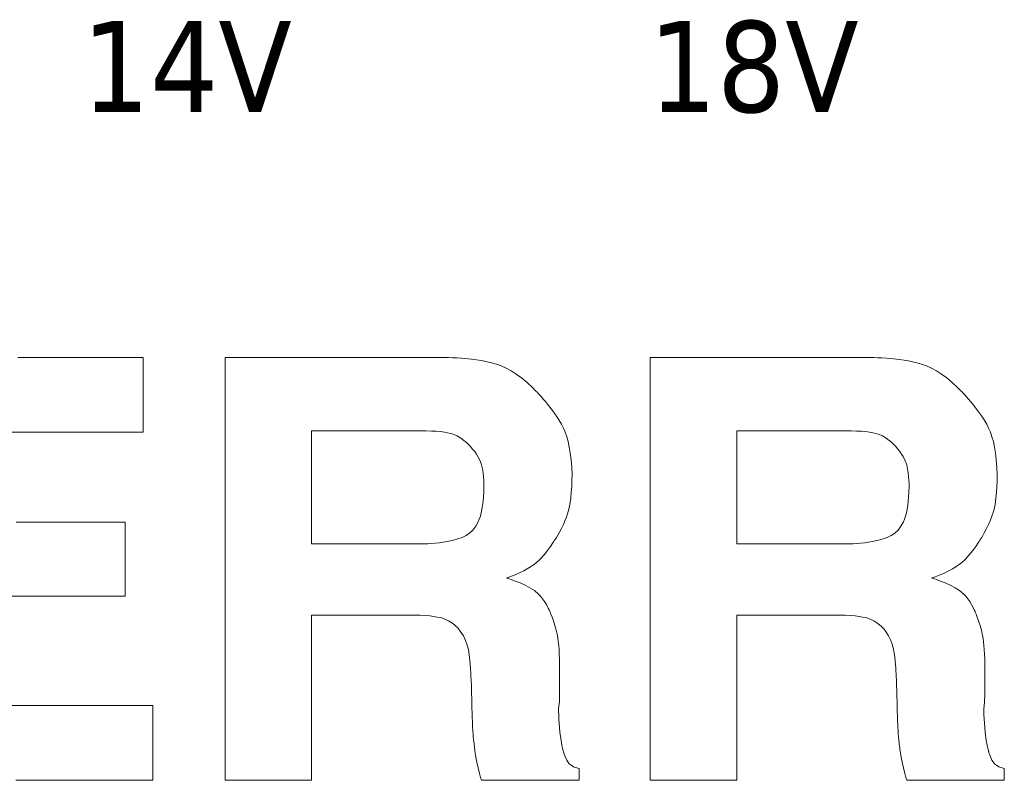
# Model space of a CAD drawing. Header units: millimetres. Extents: x 262469 to 275208, y -32539 to 9411.
# Tile 352 of 428: x 269118 to 269140, y -13241 to -13223. Entities that reach past the tile are written whole.
import ezdxf
from ezdxf.enums import TextEntityAlignment as Align

# ---------------------------------------------------------------- set-up
doc = ezdxf.new("R2010")
doc.units = ezdxf.units.MM
doc.header["$LTSCALE"] = 100
doc.layers.add('$ IE_TELETECHNIKA', color=5, linetype='Continuous', lineweight=30)
doc.styles.add('TAHOMA', font='tahoma.ttf', dxfattribs={"width": 0.85})

msp = doc.modelspace()

# ---------------------------------------------------------------- linework, layer by layer
at = {"layer": '$ IE_TELETECHNIKA', "color": 7, "linetype": 'Continuous', "lineweight": 5}
for points in [[(269117.84, -13230.943), (269118.493, -13230.943), (269118.807, -13230.943), (269119.108, -13230.943), (269119.392, -13230.943), (269119.658, -13230.943), (269119.901, -13230.943), (269120.013, -13230.943), (269120.118, -13230.943), (269120.215, -13230.943), (269120.305, -13230.943), (269120.387, -13230.943), (269120.46, -13230.943), (269120.525, -13230.943), (269120.579, -13230.943), (269120.625, -13230.943), (269120.66, -13230.943), (269120.684, -13230.943), (269120.697, -13230.943), (269120.7, -13230.943), (269120.7, -13230.944), (269120.7, -13230.956), (269120.7, -13230.972), (269120.7, -13230.996), (269120.7, -13231.032), (269120.7, -13231.082), (269120.7, -13231.146), (269120.7, -13231.229), (269120.7, -13231.331), (269120.7, -13231.454), (269120.7, -13231.595), (269120.7, -13231.749), (269120.7, -13232.066), (269120.7, -13232.217), (269120.7, -13232.355), (269120.7, -13232.474), (269120.7, -13232.523), (269120.7, -13232.566), (269120.7, -13232.6), (269120.7, -13232.626), (269120.7, -13232.642), (269120.7, -13232.647), (269120.699, -13232.647), (269120.691, -13232.647), (269120.671, -13232.647), (269120.632, -13232.647), (269120.604, -13232.647), (269120.568, -13232.647), (269120.524, -13232.647), (269120.472, -13232.647), (269120.41, -13232.647), (269120.338, -13232.647), (269120.254, -13232.647), (269120.159, -13232.647), (269120.051, -13232.647), (269119.93, -13232.647), (269119.794, -13232.647), (269119.644, -13232.647), (269119.477, -13232.647), (269119.295, -13232.647), (269119.096, -13232.647), (269118.885, -13232.647), (269118.663, -13232.647), (269118.434, -13232.647), (269117.959, -13232.647), (269117.48, -13232.647)], [(269117.8, -13234.701), (269118.677, -13234.701), (269118.89, -13234.701), (269119.095, -13234.701), (269119.292, -13234.701), (269119.477, -13234.701), (269119.648, -13234.701), (269119.804, -13234.701), (269119.941, -13234.701), (269120.059, -13234.701), (269120.154, -13234.701), (269120.193, -13234.701), (269120.225, -13234.701), (269120.25, -13234.701), (269120.269, -13234.701), (269120.28, -13234.701), (269120.284, -13234.701), (269120.284, -13234.703), (269120.284, -13234.71), (269120.284, -13234.723), (269120.284, -13234.744), (269120.284, -13234.776), (269120.284, -13234.82), (269120.284, -13234.879), (269120.284, -13234.955), (269120.284, -13235.049), (269120.284, -13235.164), (269120.284, -13235.299), (269120.284, -13235.448), (269120.284, -13235.605), (269120.284, -13235.916), (269120.284, -13236.058), (269120.284, -13236.183), (269120.284, -13236.236), (269120.284, -13236.283), (269120.284, -13236.323), (269120.284, -13236.354), (269120.284, -13236.377), (269120.284, -13236.389), (269120.284, -13236.392), (269120.279, -13236.392), (269120.265, -13236.392), (269120.236, -13236.392), (269120.185, -13236.392), (269120.15, -13236.392), (269120.107, -13236.392), (269120.056, -13236.392), (269119.996, -13236.392), (269119.927, -13236.392), (269119.847, -13236.392), (269119.755, -13236.392), (269119.652, -13236.392), (269119.536, -13236.392), (269119.407, -13236.392), (269119.264, -13236.392), (269119.106, -13236.392), (269118.933, -13236.392), (269118.747, -13236.392), (269118.549, -13236.392), (269118.343, -13236.392), (269117.912, -13236.392), (269117.471, -13236.392)], [(269117.695, -13238.888), (269117.935, -13238.888), (269118.43, -13238.888), (269118.929, -13238.888), (269119.174, -13238.888), (269119.412, -13238.888), (269119.642, -13238.888), (269119.861, -13238.888), (269120.066, -13238.888), (269120.254, -13238.888), (269120.424, -13238.888), (269120.573, -13238.888), (269120.698, -13238.888), (269120.751, -13238.888), (269120.797, -13238.888), (269120.836, -13238.888), (269120.868, -13238.888), (269120.891, -13238.888), (269120.907, -13238.888), (269120.914, -13238.888), (269120.915, -13238.888), (269120.915, -13238.888), (269120.915, -13238.894), (269120.915, -13238.905), (269120.915, -13238.923), (269120.915, -13238.952), (269120.915, -13238.992), (269120.915, -13239.046), (269120.915, -13239.116), (269120.915, -13239.205), (269120.915, -13239.314), (269120.915, -13239.444), (269120.915, -13239.59), (269120.915, -13239.905), (269120.915, -13240.062), (269120.915, -13240.21), (269120.915, -13240.342), (269120.915, -13240.452), (269120.915, -13240.497), (269120.915, -13240.534), (269120.915, -13240.563), (269120.915, -13240.582), (269120.915, -13240.591), (269120.915, -13240.592), (269120.911, -13240.592), (269120.895, -13240.592), (269120.88, -13240.592), (269120.859, -13240.592), (269120.83, -13240.592), (269120.792, -13240.592), (269120.744, -13240.592), (269120.686, -13240.592), (269120.616, -13240.592), (269120.532, -13240.592), (269120.434, -13240.592), (269120.32, -13240.592), (269120.19, -13240.592), (269120.043, -13240.592), (269119.876, -13240.592), (269119.69, -13240.592), (269119.482, -13240.592), (269119.252, -13240.592), (269118.999, -13240.592), (269118.723, -13240.592), (269118.428, -13240.592), (269118.116, -13240.592), (269117.792, -13240.592)]]:
    msp.add_lwpolyline(points, dxfattribs=at)
for points in [[(269122.565, -13240.592), (269122.565, -13240.588), (269122.565, -13240.578), (269122.565, -13240.56), (269122.565, -13240.535), (269122.565, -13240.504), (269122.565, -13240.466), (269122.565, -13240.372), (269122.565, -13240.254), (269122.565, -13240.113), (269122.565, -13239.951), (269122.565, -13239.769), (269122.565, -13239.568), (269122.565, -13239.35), (269122.565, -13239.116), (269122.565, -13238.867), (269122.565, -13238.604), (269122.565, -13238.33), (269122.565, -13238.044), (269122.565, -13237.749), (269122.565, -13237.446), (269122.565, -13237.136), (269122.565, -13236.5), (269122.565, -13235.203), (269122.565, -13234.563), (269122.565, -13233.943), (269122.565, -13233.644), (269122.565, -13233.353), (269122.565, -13233.073), (269122.565, -13232.804), (269122.565, -13232.547), (269122.565, -13232.305), (269122.565, -13232.078), (269122.565, -13231.868), (269122.565, -13231.676), (269122.565, -13231.504), (269122.565, -13231.352), (269122.565, -13231.222), (269122.565, -13231.115), (269122.565, -13231.07), (269122.565, -13231.033), (269122.565, -13231.001), (269122.565, -13230.976), (269122.565, -13230.958), (269122.565, -13230.947), (269122.57, -13230.943), (269122.583, -13230.943), (269122.612, -13230.943), (269122.66, -13230.943), (269122.693, -13230.943), (269122.733, -13230.943), (269122.781, -13230.943), (269122.837, -13230.943), (269122.902, -13230.943), (269122.977, -13230.943), (269123.062, -13230.943), (269123.158, -13230.943), (269123.266, -13230.943), (269123.386, -13230.943), (269123.518, -13230.943), (269123.665, -13230.943), (269123.826, -13230.943), (269124.001, -13230.943), (269124.188, -13230.943), (269124.386, -13230.943), (269124.593, -13230.943), (269124.805, -13230.943), (269125.68, -13230.943), (269126.104, -13230.943), (269126.305, -13230.943), (269126.497, -13230.943), (269126.677, -13230.943), (269126.844, -13230.943), (269126.995, -13230.943), (269127.129, -13230.943), (269127.243, -13230.943), (269127.335, -13230.943), (269127.404, -13230.943), (269127.429, -13230.943), (269127.448, -13230.943), (269127.459, -13230.943), (269127.463, -13230.943), (269127.466, -13230.943), (269127.488, -13230.943), (269127.53, -13230.944), (269127.59, -13230.945), (269127.665, -13230.947), (269127.753, -13230.951), (269127.851, -13230.956), (269127.958, -13230.963), (269128.187, -13230.984), (269128.421, -13231.016), (269128.646, -13231.064), (269128.758, -13231.097), (269128.869, -13231.138), (269128.981, -13231.189), (269129.095, -13231.25), (269129.212, -13231.324), (269129.332, -13231.412), (269129.456, -13231.515), (269129.586, -13231.635), (269129.653, -13231.702), (269129.687, -13231.737), (269129.691, -13231.742), (269129.691, -13231.742), (269129.691, -13231.742), (269129.7, -13231.751), (269129.719, -13231.771), (269129.747, -13231.803), (269129.784, -13231.843), (269129.827, -13231.892), (269129.875, -13231.949), (269129.926, -13232.012), (269130.036, -13232.152), (269130.144, -13232.306), (269130.242, -13232.468), (269130.285, -13232.556), (269130.325, -13232.65), (269130.361, -13232.752), (269130.393, -13232.864), (269130.421, -13232.987), (269130.444, -13233.124), (269130.462, -13233.276), (269130.475, -13233.445), (269130.483, -13233.632), (269130.483, -13233.641), (269130.483, -13233.641), (269130.483, -13233.641), (269130.483, -13233.642), (269130.483, -13233.646), (269130.483, -13233.664), (269130.482, -13233.693), (269130.481, -13233.731), (269130.48, -13233.777), (269130.475, -13233.89), (269130.467, -13234.02), (269130.453, -13234.158), (269130.433, -13234.296), (269130.402, -13234.437), (269130.354, -13234.587), (269130.322, -13234.668), (269130.285, -13234.754), (269130.24, -13234.846), (269130.188, -13234.944), (269130.127, -13235.049), (269130.111, -13235.077), (269130.107, -13235.083), (269130.107, -13235.083), (269130.107, -13235.083), (269130.106, -13235.086), (269130.099, -13235.097), (269130.086, -13235.116), (269130.069, -13235.143), (269130.047, -13235.176), (269129.992, -13235.257), (269129.923, -13235.351), (269129.844, -13235.449), (269129.758, -13235.543), (269129.659, -13235.634), (269129.601, -13235.678), (269129.536, -13235.722), (269129.463, -13235.767), (269129.381, -13235.811), (269129.288, -13235.856), (269129.183, -13235.902), (269129.066, -13235.949), (269129.002, -13235.972), (269128.994, -13235.975), (269128.993, -13235.976), (269128.993, -13235.976), (269128.994, -13235.976), (269129.005, -13235.979), (269129.026, -13235.987), (269129.056, -13235.997), (269129.094, -13236.01), (269129.188, -13236.045), (269129.297, -13236.089), (269129.411, -13236.14), (269129.522, -13236.197), (269129.624, -13236.263), (269129.72, -13236.344), (269129.766, -13236.393), (269129.811, -13236.448), (269129.854, -13236.51), (269129.897, -13236.581), (269129.939, -13236.661), (269129.96, -13236.704), (269129.97, -13236.727), (269129.973, -13236.734), (269129.973, -13236.734), (269129.975, -13236.739), (269129.981, -13236.752), (269129.989, -13236.772), (269130, -13236.799), (269130.027, -13236.868), (269130.058, -13236.956), (269130.091, -13237.057), (269130.122, -13237.166), (269130.148, -13237.287), (269130.16, -13237.355), (269130.17, -13237.43), (269130.179, -13237.514), (269130.187, -13237.608), (269130.193, -13237.713), (269130.197, -13237.83), (269130.2, -13237.962), (269130.201, -13238.109), (269130.201, -13238.119), (269130.201, -13238.123), (269130.201, -13238.123), (269130.201, -13238.123), (269130.201, -13238.123), (269130.201, -13238.123), (269130.201, -13238.127), (269130.201, -13238.138), (269130.201, -13238.159), (269130.201, -13238.194), (269130.201, -13238.246), (269130.201, -13238.313), (269130.201, -13238.451), (269130.201, -13238.501), (269130.201, -13238.517), (269130.201, -13238.525), (269130.201, -13238.531), (269130.201, -13238.552), (269130.201, -13238.584), (269130.2, -13238.625), (269130.194, -13238.803), (269130.185, -13238.898), (269130.177, -13238.951), (269130.175, -13238.965), (269130.174, -13238.969), (269130.175, -13238.978), (269130.175, -13238.996), (269130.177, -13239.022), (269130.18, -13239.094), (269130.185, -13239.186), (269130.191, -13239.287), (269130.207, -13239.491), (269130.232, -13239.686), (269130.25, -13239.787), (269130.275, -13239.893), (269130.283, -13239.92), (269130.286, -13239.934), (269130.288, -13239.941), (269130.288, -13239.941), (269130.289, -13239.944), (269130.295, -13239.963), (269130.305, -13239.996), (269130.32, -13240.037), (269130.362, -13240.131), (269130.387, -13240.174), (269130.42, -13240.214), (269130.462, -13240.249), (269130.519, -13240.281), (269130.593, -13240.309), (269130.638, -13240.322), (269130.644, -13240.324), (269130.644, -13240.324), (269130.644, -13240.324), (269130.644, -13240.329), (269130.644, -13240.339), (269130.644, -13240.358), (269130.644, -13240.386), (269130.644, -13240.426), (269130.644, -13240.52), (269130.644, -13240.56), (269130.644, -13240.586), (269130.644, -13240.592), (269130.637, -13240.592), (269130.625, -13240.592), (269130.604, -13240.592), (269130.573, -13240.592), (269130.527, -13240.592), (269130.466, -13240.592), (269130.386, -13240.592), (269130.286, -13240.592), (269130.162, -13240.592), (269130.09, -13240.592), (269130.012, -13240.592), (269129.84, -13240.592), (269129.651, -13240.592), (269129.453, -13240.592), (269129.059, -13240.592), (269128.878, -13240.592), (269128.717, -13240.592), (269128.646, -13240.592), (269128.583, -13240.592), (269128.529, -13240.592), (269128.484, -13240.592), (269128.45, -13240.592), (269128.427, -13240.592), (269128.417, -13240.592), (269128.416, -13240.592), (269128.412, -13240.576), (269128.402, -13240.543), (269128.389, -13240.494), (269128.373, -13240.436), (269128.341, -13240.31), (269128.311, -13240.178), (269128.296, -13240.104), (269128.282, -13240.02), (269128.269, -13239.928), (269128.267, -13239.918), (269128.264, -13239.894), (269128.259, -13239.857), (269128.247, -13239.763), (269128.236, -13239.659), (269128.23, -13239.602), (269128.225, -13239.537), (269128.22, -13239.462), (269128.215, -13239.373), (269128.215, -13239.364), (269128.215, -13239.364), (269128.215, -13239.363), (269128.215, -13239.357), (269128.214, -13239.335), (269128.212, -13239.301), (269128.21, -13239.257), (269128.206, -13239.155), (269128.204, -13239.098), (269128.202, -13239.035), (269128.2, -13238.959), (269128.198, -13238.867), (269128.195, -13238.754), (269128.195, -13238.727), (269128.195, -13238.726), (269128.195, -13238.72), (269128.194, -13238.694), (269128.193, -13238.653), (269128.191, -13238.545), (269128.188, -13238.431), (269128.183, -13238.321), (269128.176, -13238.2), (269128.175, -13238.183), (269128.175, -13238.176), (269128.174, -13238.167), (269128.173, -13238.148), (269128.172, -13238.12), (269128.17, -13238.084), (269128.167, -13238.042), (269128.16, -13237.942), (269128.136, -13237.718), (269128.118, -13237.609), (269128.093, -13237.505), (269128.056, -13237.402), (269128.004, -13237.297), (269127.934, -13237.19), (269127.893, -13237.136), (269127.891, -13237.134), (269127.874, -13237.115), (269127.843, -13237.084), (269127.798, -13237.043), (269127.739, -13236.999), (269127.668, -13236.954), (269127.584, -13236.914), (269127.534, -13236.896), (269127.476, -13236.88), (269127.409, -13236.866), (269127.331, -13236.853), (269127.241, -13236.842), (269127.136, -13236.834), (269127.016, -13236.827), (269126.878, -13236.823), (269126.722, -13236.821), (269126.701, -13236.821), (269126.69, -13236.821), (269126.685, -13236.821), (269126.685, -13236.821), (269126.685, -13236.821), (269126.677, -13236.821), (269126.664, -13236.821), (269126.642, -13236.821), (269126.61, -13236.821), (269126.564, -13236.821), (269126.502, -13236.821), (269126.421, -13236.821), (269126.321, -13236.821), (269126.197, -13236.821), (269126.049, -13236.821), (269125.879, -13236.821), (269125.695, -13236.821), (269125.503, -13236.821), (269125.311, -13236.821), (269125.126, -13236.821), (269124.954, -13236.821), (269124.803, -13236.821), (269124.738, -13236.821), (269124.68, -13236.821), (269124.631, -13236.821), (269124.591, -13236.821), (269124.562, -13236.821), (269124.544, -13236.821), (269124.538, -13236.821), (269124.538, -13236.821), (269124.538, -13236.832), (269124.538, -13236.851), (269124.538, -13236.884), (269124.538, -13236.936), (269124.538, -13237.011), (269124.538, -13237.058), (269124.538, -13237.112), (269124.538, -13237.174), (269124.538, -13237.244), (269124.538, -13237.323), (269124.538, -13237.411), (269124.538, -13237.509), (269124.538, -13237.617), (269124.538, -13237.736), (269124.538, -13237.867), (269124.538, -13238.007), (269124.538, -13238.156), (269124.538, -13238.474), (269124.538, -13238.808), (269124.538, -13239.146), (269124.538, -13239.476), (269124.538, -13239.634), (269124.538, -13239.785), (269124.538, -13239.928), (269124.538, -13240.061), (269124.538, -13240.183), (269124.538, -13240.292), (269124.538, -13240.386), (269124.538, -13240.465), (269124.538, -13240.526), (269124.538, -13240.568), (269124.538, -13240.589), (269124.538, -13240.592), (269124.534, -13240.592), (269124.526, -13240.592), (269124.51, -13240.592), (269124.486, -13240.592), (269124.45, -13240.592), (269124.401, -13240.592), (269124.336, -13240.592), (269124.254, -13240.592), (269124.152, -13240.592), (269124.027, -13240.592), (269123.881, -13240.592), (269123.718, -13240.592), (269123.544, -13240.592), (269123.193, -13240.592), (269123.028, -13240.592), (269122.879, -13240.592), (269122.812, -13240.592), (269122.751, -13240.592), (269122.698, -13240.592), (269122.652, -13240.592), (269122.615, -13240.592), (269122.588, -13240.592), (269122.571, -13240.592)], [(269132.268, -13240.592), (269132.268, -13240.588), (269132.268, -13240.578), (269132.268, -13240.56), (269132.268, -13240.535), (269132.268, -13240.504), (269132.268, -13240.466), (269132.268, -13240.372), (269132.268, -13240.254), (269132.268, -13240.113), (269132.268, -13239.951), (269132.268, -13239.769), (269132.268, -13239.568), (269132.268, -13239.35), (269132.268, -13239.116), (269132.268, -13238.867), (269132.268, -13238.604), (269132.268, -13238.33), (269132.268, -13238.044), (269132.268, -13237.749), (269132.268, -13237.446), (269132.268, -13237.136), (269132.268, -13236.5), (269132.268, -13235.203), (269132.268, -13234.563), (269132.268, -13233.943), (269132.268, -13233.644), (269132.268, -13233.353), (269132.268, -13233.073), (269132.268, -13232.804), (269132.268, -13232.547), (269132.268, -13232.305), (269132.268, -13232.078), (269132.268, -13231.868), (269132.268, -13231.676), (269132.268, -13231.504), (269132.268, -13231.352), (269132.268, -13231.222), (269132.268, -13231.115), (269132.268, -13231.07), (269132.268, -13231.033), (269132.268, -13231.001), (269132.268, -13230.976), (269132.268, -13230.958), (269132.268, -13230.947), (269132.272, -13230.943), (269132.286, -13230.943), (269132.314, -13230.943), (269132.362, -13230.943), (269132.395, -13230.943), (269132.436, -13230.943), (269132.483, -13230.943), (269132.539, -13230.943), (269132.605, -13230.943), (269132.679, -13230.943), (269132.764, -13230.943), (269132.86, -13230.943), (269132.968, -13230.943), (269133.088, -13230.943), (269133.221, -13230.943), (269133.368, -13230.943), (269133.528, -13230.943), (269133.704, -13230.943), (269133.891, -13230.943), (269134.089, -13230.943), (269134.295, -13230.943), (269134.508, -13230.943), (269135.382, -13230.943), (269135.806, -13230.943), (269136.008, -13230.943), (269136.2, -13230.943), (269136.38, -13230.943), (269136.547, -13230.943), (269136.698, -13230.943), (269136.831, -13230.943), (269136.946, -13230.943), (269137.038, -13230.943), (269137.107, -13230.943), (269137.132, -13230.943), (269137.15, -13230.943), (269137.162, -13230.943), (269137.166, -13230.943), (269137.169, -13230.943), (269137.19, -13230.943), (269137.232, -13230.944), (269137.292, -13230.945), (269137.367, -13230.947), (269137.455, -13230.951), (269137.554, -13230.956), (269137.661, -13230.963), (269137.89, -13230.984), (269138.123, -13231.016), (269138.349, -13231.064), (269138.46, -13231.097), (269138.571, -13231.138), (269138.683, -13231.189), (269138.797, -13231.25), (269138.914, -13231.324), (269139.034, -13231.412), (269139.158, -13231.515), (269139.288, -13231.635), (269139.355, -13231.702), (269139.389, -13231.737), (269139.394, -13231.742), (269139.394, -13231.742), (269139.394, -13231.742), (269139.402, -13231.751), (269139.421, -13231.771), (269139.45, -13231.803), (269139.486, -13231.843), (269139.529, -13231.892), (269139.577, -13231.949), (269139.629, -13232.012), (269139.738, -13232.152), (269139.847, -13232.306), (269139.944, -13232.468), (269139.988, -13232.556), (269140.028, -13232.65), (269140.064, -13232.752), (269140.096, -13232.864), (269140.123, -13232.987), (269140.146, -13233.124), (269140.164, -13233.276), (269140.177, -13233.445), (269140.185, -13233.632), (269140.185, -13233.641), (269140.185, -13233.641), (269140.185, -13233.641), (269140.185, -13233.642), (269140.185, -13233.646), (269140.185, -13233.664), (269140.185, -13233.693), (269140.184, -13233.731), (269140.183, -13233.777), (269140.178, -13233.89), (269140.169, -13234.02), (269140.155, -13234.158), (269140.135, -13234.296), (269140.104, -13234.437), (269140.057, -13234.587), (269140.025, -13234.668), (269139.987, -13234.754), (269139.942, -13234.846), (269139.89, -13234.944), (269139.83, -13235.049), (269139.813, -13235.077), (269139.81, -13235.083), (269139.81, -13235.083), (269139.809, -13235.083), (269139.808, -13235.086), (269139.801, -13235.097), (269139.789, -13235.116), (269139.772, -13235.143), (269139.75, -13235.176), (269139.694, -13235.257), (269139.626, -13235.351), (269139.547, -13235.449), (269139.461, -13235.543), (269139.361, -13235.634), (269139.303, -13235.678), (269139.239, -13235.722), (269139.166, -13235.767), (269139.083, -13235.811), (269138.99, -13235.856), (269138.886, -13235.902), (269138.768, -13235.949), (269138.704, -13235.972), (269138.696, -13235.975), (269138.696, -13235.976), (269138.696, -13235.976), (269138.697, -13235.976), (269138.708, -13235.979), (269138.729, -13235.987), (269138.759, -13235.997), (269138.796, -13236.01), (269138.89, -13236.045), (269138.999, -13236.089), (269139.114, -13236.14), (269139.224, -13236.197), (269139.327, -13236.263), (269139.423, -13236.344), (269139.469, -13236.393), (269139.513, -13236.448), (269139.557, -13236.51), (269139.599, -13236.581), (269139.641, -13236.661), (269139.662, -13236.704), (269139.672, -13236.727), (269139.675, -13236.734), (269139.675, -13236.734), (269139.678, -13236.739), (269139.683, -13236.752), (269139.692, -13236.772), (269139.702, -13236.799), (269139.729, -13236.868), (269139.761, -13236.956), (269139.793, -13237.057), (269139.824, -13237.166), (269139.851, -13237.287), (269139.862, -13237.355), (269139.873, -13237.43), (269139.882, -13237.514), (269139.889, -13237.608), (269139.895, -13237.713), (269139.9, -13237.83), (269139.902, -13237.962), (269139.903, -13238.109), (269139.903, -13238.119), (269139.903, -13238.123), (269139.903, -13238.123), (269139.903, -13238.123), (269139.903, -13238.123), (269139.903, -13238.123), (269139.903, -13238.127), (269139.903, -13238.138), (269139.903, -13238.159), (269139.903, -13238.194), (269139.903, -13238.246), (269139.903, -13238.313), (269139.903, -13238.451), (269139.903, -13238.501), (269139.903, -13238.517), (269139.903, -13238.525), (269139.903, -13238.531), (269139.903, -13238.552), (269139.903, -13238.584), (269139.903, -13238.625), (269139.897, -13238.803), (269139.887, -13238.898), (269139.879, -13238.951), (269139.877, -13238.965), (269139.877, -13238.969), (269139.877, -13238.978), (269139.878, -13238.996), (269139.879, -13239.022), (269139.883, -13239.094), (269139.887, -13239.186), (269139.893, -13239.287), (269139.909, -13239.491), (269139.934, -13239.686), (269139.953, -13239.787), (269139.978, -13239.893), (269139.985, -13239.92), (269139.989, -13239.934), (269139.991, -13239.941), (269139.991, -13239.941), (269139.992, -13239.944), (269139.997, -13239.963), (269140.008, -13239.996), (269140.023, -13240.037), (269140.064, -13240.131), (269140.09, -13240.174), (269140.122, -13240.214), (269140.165, -13240.249), (269140.221, -13240.281), (269140.295, -13240.309), (269140.34, -13240.322), (269140.346, -13240.324), (269140.346, -13240.324), (269140.346, -13240.324), (269140.346, -13240.329), (269140.346, -13240.339), (269140.346, -13240.358), (269140.346, -13240.386), (269140.346, -13240.426), (269140.346, -13240.52), (269140.346, -13240.56), (269140.346, -13240.586), (269140.346, -13240.592), (269140.339, -13240.592), (269140.327, -13240.592), (269140.307, -13240.592), (269140.275, -13240.592), (269140.23, -13240.592), (269140.168, -13240.592), (269140.089, -13240.592), (269139.988, -13240.592), (269139.864, -13240.592), (269139.793, -13240.592), (269139.715, -13240.592), (269139.542, -13240.592), (269139.353, -13240.592), (269139.155, -13240.592), (269138.762, -13240.592), (269138.58, -13240.592), (269138.419, -13240.592), (269138.349, -13240.592), (269138.286, -13240.592), (269138.232, -13240.592), (269138.187, -13240.592), (269138.153, -13240.592), (269138.13, -13240.592), (269138.119, -13240.592), (269138.119, -13240.592), (269138.114, -13240.576), (269138.105, -13240.543), (269138.091, -13240.494), (269138.076, -13240.436), (269138.043, -13240.31), (269138.013, -13240.178), (269137.999, -13240.104), (269137.985, -13240.02), (269137.971, -13239.928), (269137.97, -13239.918), (269137.966, -13239.894), (269137.962, -13239.857), (269137.95, -13239.763), (269137.938, -13239.659), (269137.933, -13239.602), (269137.928, -13239.537), (269137.923, -13239.462), (269137.918, -13239.373), (269137.917, -13239.364), (269137.917, -13239.364), (269137.917, -13239.363), (269137.917, -13239.357), (269137.916, -13239.335), (269137.914, -13239.301), (269137.913, -13239.257), (269137.908, -13239.155), (269137.906, -13239.098), (269137.904, -13239.035), (269137.902, -13238.959), (269137.9, -13238.867), (269137.898, -13238.754), (269137.897, -13238.727), (269137.897, -13238.726), (269137.897, -13238.72), (269137.897, -13238.694), (269137.896, -13238.653), (269137.893, -13238.545), (269137.89, -13238.431), (269137.886, -13238.321), (269137.879, -13238.2), (269137.878, -13238.183), (269137.877, -13238.176), (269137.877, -13238.167), (269137.876, -13238.148), (269137.875, -13238.12), (269137.873, -13238.084), (269137.87, -13238.042), (269137.863, -13237.942), (269137.839, -13237.718), (269137.821, -13237.609), (269137.795, -13237.505), (269137.758, -13237.402), (269137.707, -13237.297), (269137.636, -13237.19), (269137.595, -13237.136), (269137.593, -13237.134), (269137.577, -13237.115), (269137.545, -13237.084), (269137.5, -13237.043), (269137.441, -13236.999), (269137.37, -13236.954), (269137.286, -13236.914), (269137.236, -13236.896), (269137.178, -13236.88), (269137.111, -13236.866), (269137.033, -13236.853), (269136.943, -13236.842), (269136.839, -13236.834), (269136.718, -13236.827), (269136.581, -13236.823), (269136.424, -13236.821), (269136.403, -13236.821), (269136.393, -13236.821), (269136.388, -13236.821), (269136.388, -13236.821), (269136.387, -13236.821), (269136.379, -13236.821), (269136.366, -13236.821), (269136.345, -13236.821), (269136.312, -13236.821), (269136.266, -13236.821), (269136.204, -13236.821), (269136.124, -13236.821), (269136.023, -13236.821), (269135.9, -13236.821), (269135.751, -13236.821), (269135.582, -13236.821), (269135.397, -13236.821), (269135.206, -13236.821), (269135.014, -13236.821), (269134.829, -13236.821), (269134.657, -13236.821), (269134.506, -13236.821), (269134.44, -13236.821), (269134.382, -13236.821), (269134.333, -13236.821), (269134.293, -13236.821), (269134.264, -13236.821), (269134.246, -13236.821), (269134.24, -13236.821), (269134.24, -13236.821), (269134.24, -13236.832), (269134.24, -13236.851), (269134.24, -13236.884), (269134.24, -13236.936), (269134.24, -13237.011), (269134.24, -13237.058), (269134.24, -13237.112), (269134.24, -13237.174), (269134.24, -13237.244), (269134.24, -13237.323), (269134.24, -13237.411), (269134.24, -13237.509), (269134.24, -13237.617), (269134.24, -13237.736), (269134.24, -13237.867), (269134.24, -13238.007), (269134.24, -13238.156), (269134.24, -13238.474), (269134.24, -13238.808), (269134.24, -13239.146), (269134.24, -13239.476), (269134.24, -13239.634), (269134.24, -13239.785), (269134.24, -13239.928), (269134.24, -13240.061), (269134.24, -13240.183), (269134.24, -13240.292), (269134.24, -13240.386), (269134.24, -13240.465), (269134.24, -13240.526), (269134.24, -13240.568), (269134.24, -13240.589), (269134.24, -13240.592), (269134.236, -13240.592), (269134.228, -13240.592), (269134.213, -13240.592), (269134.188, -13240.592), (269134.153, -13240.592), (269134.103, -13240.592), (269134.039, -13240.592), (269133.956, -13240.592), (269133.854, -13240.592), (269133.73, -13240.592), (269133.583, -13240.592), (269133.42, -13240.592), (269133.247, -13240.592), (269132.896, -13240.592), (269132.731, -13240.592), (269132.581, -13240.592), (269132.514, -13240.592), (269132.454, -13240.592), (269132.4, -13240.592), (269132.355, -13240.592), (269132.318, -13240.592), (269132.29, -13240.592), (269132.273, -13240.592)], [(269124.538, -13235.197), (269124.542, -13235.197), (269124.554, -13235.197), (269124.573, -13235.197), (269124.6, -13235.197), (269124.633, -13235.197), (269124.673, -13235.197), (269124.769, -13235.197), (269124.887, -13235.197), (269125.022, -13235.197), (269125.171, -13235.197), (269125.332, -13235.197), (269125.675, -13235.197), (269126.027, -13235.197), (269126.198, -13235.197), (269126.362, -13235.197), (269126.515, -13235.197), (269126.655, -13235.197), (269126.779, -13235.197), (269126.883, -13235.197), (269126.964, -13235.197), (269126.995, -13235.197), (269127.019, -13235.197), (269127.036, -13235.197), (269127.046, -13235.197), (269127.053, -13235.197), (269127.08, -13235.197), (269127.127, -13235.195), (269127.191, -13235.193), (269127.27, -13235.188), (269127.36, -13235.18), (269127.458, -13235.17), (269127.669, -13235.137), (269127.775, -13235.114), (269127.877, -13235.085), (269127.974, -13235.051), (269128.064, -13235.007), (269128.146, -13234.952), (269128.221, -13234.883), (269128.287, -13234.797), (269128.344, -13234.691), (269128.368, -13234.63), (269128.391, -13234.563), (269128.41, -13234.489), (269128.427, -13234.409), (269128.442, -13234.322), (269128.453, -13234.228), (269128.462, -13234.125), (269128.467, -13234.015), (269128.47, -13233.897), (269128.47, -13233.866), (269128.47, -13233.858), (269128.47, -13233.855), (269128.47, -13233.855), (269128.47, -13233.855), (269128.47, -13233.847), (269128.47, -13233.832), (269128.469, -13233.809), (269128.467, -13233.745), (269128.462, -13233.665), (269128.453, -13233.575), (269128.439, -13233.483), (269128.418, -13233.392), (269128.385, -13233.299), (269128.334, -13233.201), (269128.301, -13233.148), (269128.262, -13233.092), (269128.215, -13233.033), (269128.161, -13232.97), (269128.159, -13232.967), (269128.151, -13232.958), (269128.121, -13232.928), (269128.075, -13232.885), (269128.015, -13232.835), (269127.944, -13232.783), (269127.864, -13232.735), (269127.768, -13232.694), (269127.711, -13232.676), (269127.645, -13232.661), (269127.57, -13232.647), (269127.485, -13232.637), (269127.386, -13232.629), (269127.274, -13232.623), (269127.147, -13232.621), (269127.113, -13232.621), (269127.104, -13232.621), (269127.101, -13232.621), (269127.101, -13232.621), (269127.101, -13232.621), (269127.091, -13232.621), (269127.075, -13232.621), (269127.047, -13232.621), (269127.005, -13232.621), (269126.945, -13232.621), (269126.863, -13232.621), (269126.814, -13232.621), (269126.757, -13232.621), (269126.694, -13232.621), (269126.624, -13232.621), (269126.546, -13232.621), (269126.46, -13232.621), (269126.366, -13232.621), (269126.265, -13232.621), (269126.045, -13232.621), (269125.57, -13232.621), (269125.335, -13232.621), (269125.113, -13232.621), (269125.01, -13232.621), (269124.914, -13232.621), (269124.826, -13232.621), (269124.748, -13232.621), (269124.68, -13232.621), (269124.624, -13232.621), (269124.581, -13232.621), (269124.552, -13232.621), (269124.539, -13232.621), (269124.538, -13232.621), (269124.538, -13232.622), (269124.538, -13232.627), (269124.538, -13232.64), (269124.538, -13232.664), (269124.538, -13232.701), (269124.538, -13232.755), (269124.538, -13232.83), (269124.538, -13232.928), (269124.538, -13232.986), (269124.538, -13233.052), (269124.538, -13233.125), (269124.538, -13233.206), (269124.538, -13233.295), (269124.538, -13233.393), (269124.538, -13233.607), (269124.538, -13233.838), (269124.538, -13234.318), (269124.538, -13234.547), (269124.538, -13234.756), (269124.538, -13234.849), (269124.538, -13234.934), (269124.538, -13235.01), (269124.538, -13235.074), (269124.538, -13235.126), (269124.538, -13235.165), (269124.538, -13235.189)], [(269134.24, -13235.197), (269134.244, -13235.197), (269134.256, -13235.197), (269134.276, -13235.197), (269134.302, -13235.197), (269134.336, -13235.197), (269134.375, -13235.197), (269134.472, -13235.197), (269134.589, -13235.197), (269134.724, -13235.197), (269134.874, -13235.197), (269135.034, -13235.197), (269135.378, -13235.197), (269135.729, -13235.197), (269135.9, -13235.197), (269136.064, -13235.197), (269136.218, -13235.197), (269136.358, -13235.197), (269136.481, -13235.197), (269136.585, -13235.197), (269136.666, -13235.197), (269136.697, -13235.197), (269136.722, -13235.197), (269136.739, -13235.197), (269136.748, -13235.197), (269136.755, -13235.197), (269136.782, -13235.197), (269136.83, -13235.195), (269136.894, -13235.193), (269136.973, -13235.188), (269137.062, -13235.18), (269137.161, -13235.17), (269137.371, -13235.137), (269137.477, -13235.114), (269137.58, -13235.085), (269137.676, -13235.051), (269137.766, -13235.007), (269137.849, -13234.952), (269137.923, -13234.883), (269137.989, -13234.797), (269138.046, -13234.691), (269138.071, -13234.63), (269138.093, -13234.563), (269138.113, -13234.489), (269138.13, -13234.409), (269138.144, -13234.322), (269138.155, -13234.228), (269138.164, -13234.125), (269138.17, -13234.015), (269138.172, -13233.897), (269138.172, -13233.866), (269138.172, -13233.858), (269138.172, -13233.855), (269138.172, -13233.855), (269138.172, -13233.855), (269138.172, -13233.847), (269138.172, -13233.832), (269138.172, -13233.809), (269138.169, -13233.745), (269138.164, -13233.665), (269138.155, -13233.575), (269138.141, -13233.483), (269138.121, -13233.392), (269138.087, -13233.299), (269138.037, -13233.201), (269138.004, -13233.148), (269137.964, -13233.092), (269137.918, -13233.033), (269137.864, -13232.97), (269137.861, -13232.967), (269137.853, -13232.958), (269137.824, -13232.928), (269137.778, -13232.885), (269137.718, -13232.835), (269137.647, -13232.783), (269137.566, -13232.735), (269137.47, -13232.694), (269137.413, -13232.676), (269137.348, -13232.661), (269137.273, -13232.647), (269137.187, -13232.637), (269137.089, -13232.629), (269136.977, -13232.623), (269136.85, -13232.621), (269136.815, -13232.621), (269136.806, -13232.621), (269136.804, -13232.621), (269136.804, -13232.621), (269136.803, -13232.621), (269136.794, -13232.621), (269136.778, -13232.621), (269136.75, -13232.621), (269136.707, -13232.621), (269136.647, -13232.621), (269136.566, -13232.621), (269136.516, -13232.621), (269136.46, -13232.621), (269136.397, -13232.621), (269136.327, -13232.621), (269136.249, -13232.621), (269136.163, -13232.621), (269136.069, -13232.621), (269135.967, -13232.621), (269135.747, -13232.621), (269135.273, -13232.621), (269135.037, -13232.621), (269134.815, -13232.621), (269134.712, -13232.621), (269134.617, -13232.621), (269134.529, -13232.621), (269134.451, -13232.621), (269134.383, -13232.621), (269134.327, -13232.621), (269134.284, -13232.621), (269134.255, -13232.621), (269134.241, -13232.621), (269134.24, -13232.621), (269134.24, -13232.622), (269134.24, -13232.627), (269134.24, -13232.64), (269134.24, -13232.664), (269134.24, -13232.701), (269134.24, -13232.755), (269134.24, -13232.83), (269134.24, -13232.928), (269134.24, -13232.986), (269134.24, -13233.052), (269134.24, -13233.125), (269134.24, -13233.206), (269134.24, -13233.295), (269134.24, -13233.393), (269134.24, -13233.607), (269134.24, -13233.838), (269134.24, -13234.318), (269134.24, -13234.547), (269134.24, -13234.756), (269134.24, -13234.849), (269134.24, -13234.934), (269134.24, -13235.01), (269134.24, -13235.074), (269134.24, -13235.126), (269134.24, -13235.165), (269134.24, -13235.189)]]:
    msp.add_lwpolyline(points, close=True, dxfattribs=at)

# ---------------------------------------------------------------- texts
at = {"layer": '$ IE_TELETECHNIKA', "color": 7, "style": 'TAHOMA'}
for s, p in [('14V', (269121.693, -13223.268)), ('18V', (269134.627, -13223.268))]:
    msp.add_text(s, height=2.0764, dxfattribs=at).set_placement(p, align=Align.TOP_CENTER)

doc.saveas('drawing.dxf')
